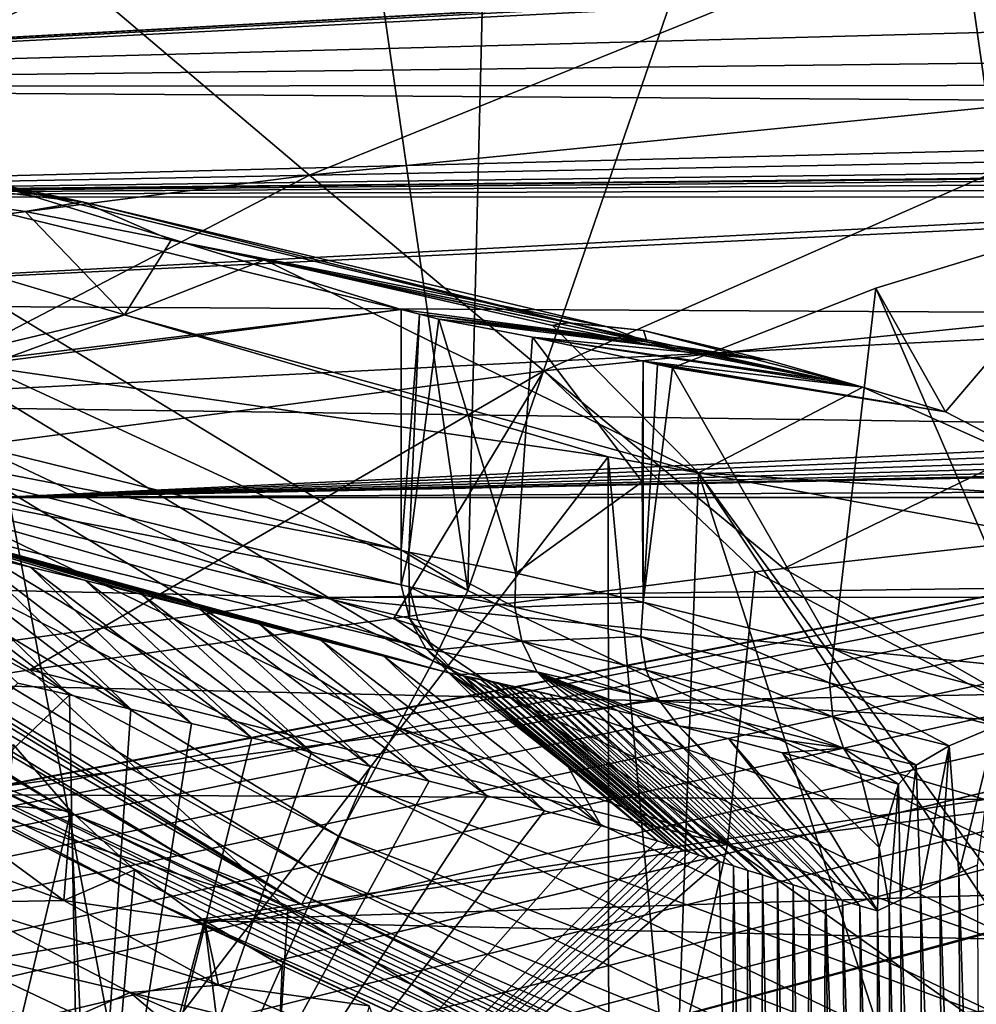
# Model space of a CAD drawing. Header units: metres. Extents: x -150 to 310, y -128 to 84.
# Tile 354 of 465: x 240.38 to 242.81, y 29.6 to 32.1. Entities that reach past the tile are written whole.
import ezdxf

# ---------------------------------------------------------------- set-up
doc = ezdxf.new("R2010")
doc.units = ezdxf.units.M
doc.layers.add('solid_26009703_SW0001_01', color=7, linetype='CONTINUOUS')

msp = doc.modelspace()

# ---------------------------------------------------------------- linework, layer by layer
at = {"layer": 'solid_26009703_SW0001_01'}
for points in [[(240.001968, 31.571615, 20), (240.083435, 36.894657, 20), (240.78212, 35.738667, 20)], [(240.001968, 31.571615, 20), (240.78212, 35.738667, 20), (241.51738, 30.650194, 20)], [(241.51738, 30.650194, 20), (240.78212, 35.738667, 20), (241.617172, 34.672512, 20)], [(241.51738, 30.650194, 20), (241.617172, 34.672512, 20), (242.573547, 33.716602, 20)], [(241.51738, 30.650194, 20), (242.573547, 33.716602, 20), (243.116791, 29.884842, 20)], [(243.116791, 29.884842, 20), (242.573547, 33.716602, 20), (243.636841, 32.883347, 20)], [(254.673965, 32.835247, 147.104614), (237.06929, 32.044266, 150.450684), (236.921906, 32.122765, 150.118607)], [(254.673965, 32.835247, 147.104614), (237.15062, 31.960829, 150.80365), (237.06929, 32.044266, 150.450684)], [(254.673965, 32.835247, 147.104614), (237.163925, 31.876671, 151.159668), (237.15062, 31.960829, 150.80365)], [(254.673965, 32.835247, 147.104614), (254.318222, 32.81311, 147.198242), (237.163925, 31.876671, 151.159668)], [(254.318222, 32.81311, 147.198242), (253.984848, 32.776051, 147.355011), (237.163925, 31.876671, 151.159668)], [(253.984848, 32.776051, 147.355011), (253.688766, 32.725872, 147.567291), (237.163925, 31.876671, 151.159668)], [(253.688766, 32.725872, 147.567291), (237.474548, 29.604979, 160.769592), (237.163925, 31.876671, 151.159668)], [(253.688766, 32.725872, 147.567291), (237.760406, 29.658487, 160.543243), (237.474548, 29.604979, 160.769592)], [(253.688766, 32.725872, 147.567291), (238.083694, 29.699093, 160.37146), (237.760406, 29.658487, 160.543243)], [(253.688766, 32.725872, 147.567291), (238.436401, 29.725458, 160.259933), (238.083694, 29.699093, 160.37146)], [(253.688766, 32.725872, 147.567291), (238.801697, 29.736322, 160.213974), (238.436401, 29.725458, 160.259933)], [(253.688766, 32.725872, 147.567291), (239.169678, 29.731684, 160.233597), (238.801697, 29.736322, 160.213974)], [(253.688766, 32.725872, 147.567291), (239.529251, 29.711382, 160.319473), (239.169678, 29.731684, 160.233597)], [(253.688766, 32.725872, 147.567291), (239.864227, 29.676458, 160.467209), (239.529251, 29.711382, 160.319473)], [(253.688766, 32.725872, 147.567291), (240.166763, 29.627934, 160.672501), (239.864227, 29.676458, 160.467209)], [(253.688766, 32.725872, 147.567291), (240.425842, 29.567167, 160.92955), (240.166763, 29.627934, 160.672501)], [(253.688766, 32.725872, 147.567291), (253.436691, 32.663933, 147.8293), (240.425842, 29.567167, 160.92955)], [(238.176498, 31.897564, 238.094955), (240.536621, 32.193451, 237.547653), (239.974106, 32.680721, 236.208389)], [(253.436691, 32.663933, 147.8293), (240.630096, 29.497282, 161.225189), (240.425842, 29.567167, 160.92955)], [(253.436691, 32.663933, 147.8293), (240.777496, 29.418783, 161.557251), (240.630096, 29.497282, 161.225189)], [(253.436691, 32.663933, 147.8293), (240.858826, 29.335346, 161.910217), (240.777496, 29.418783, 161.557251)], [(253.436691, 32.663933, 147.8293), (240.872131, 29.251188, 162.266235), (240.858826, 29.335346, 161.910217)], [(253.436691, 32.663933, 147.8293), (253.23819, 32.592106, 148.133163), (240.872131, 29.251188, 162.266235)], [(236.491516, 32.621136, 121.817169), (237.731339, 31.926632, 119.154434), (263.508392, 32.621086, 121.816956)], [(245.377609, 32.015484, 119.473335), (263.508392, 32.621086, 121.816956), (237.731339, 31.926632, 119.154434)], [(253.23819, 32.592106, 148.133163), (240.943726, 26.914448, 172.151337), (240.872131, 29.251188, 162.266235)], [(253.23819, 32.592106, 148.133163), (241.182755, 26.979494, 171.876175), (240.943726, 26.914448, 172.151337)], [(253.23819, 32.592106, 148.133163), (241.468613, 27.033003, 171.649811), (241.182755, 26.979494, 171.876175)], [(253.23819, 32.592106, 148.133163), (241.791901, 27.07361, 171.478043), (241.468613, 27.033003, 171.649811)], [(253.23819, 32.592106, 148.133163), (242.144608, 27.099974, 171.366516), (241.791901, 27.07361, 171.478043)], [(253.23819, 32.592106, 148.133163), (242.509903, 27.110838, 171.320557), (242.144608, 27.099974, 171.366516)], [(253.23819, 32.592106, 148.133163), (242.877884, 27.106201, 171.340164), (242.509903, 27.110838, 171.320557)], [(240.536621, 32.193451, 237.547653), (241.116013, 31.701973, 238.87619), (242.900146, 32.423679, 237.122025)], [(241.116013, 31.701973, 238.87619), (243.334793, 31.923405, 238.463242), (242.900146, 32.423679, 237.122025)], [(238.176498, 31.897564, 238.094955), (238.900482, 31.417387, 239.407166), (240.536621, 32.193451, 237.547653)], [(238.900482, 31.417387, 239.407166), (241.116013, 31.701973, 238.87619), (240.536621, 32.193451, 237.547653)], [(246.063019, 31.930765, 119.169151), (245.377609, 32.015484, 119.473335), (237.731339, 31.926632, 119.154434)], [(246.782578, 31.86573, 118.939026), (246.063019, 31.930765, 119.169151), (237.731339, 31.926632, 119.154434)], [(240.54129, 31.634693, 128.278015), (238.761551, 31.943159, 132.60965), (238.954544, 31.885324, 132.685349)], [(240.54129, 31.634693, 128.278015), (240.289993, 31.687008, 128.18103), (238.761551, 31.943159, 132.60965)], [(246.782578, 31.86573, 118.939026), (237.731339, 31.926632, 119.154434), (238.272675, 31.647459, 118.186852)], [(241.116013, 31.701973, 238.87619), (241.710159, 31.206024, 240.193741), (243.334793, 31.923405, 238.463242)], [(241.710159, 31.206024, 240.193741), (243.780502, 31.417494, 239.79747), (243.334793, 31.923405, 238.463242)], [(240.54129, 31.634693, 128.278015), (238.954544, 31.885324, 132.685349), (239.135223, 31.799753, 132.757187)], [(247.5, 31.824177, 118.79348), (246.782578, 31.86573, 118.939026), (238.272675, 31.647459, 118.186852)], [(247.5, 31.767073, 118.595306), (247.5, 31.824177, 118.79348), (238.272675, 31.647459, 118.186852)], [(240.647049, 31.347826, 130.610199), (240.396164, 31.609983, 129.402191), (239.135223, 31.799753, 132.757187)], [(240.54129, 31.634693, 128.278015), (239.135223, 31.799753, 132.757187), (240.396164, 31.609983, 129.402191)], [(240.145981, 31.228277, 133.467987), (240.647049, 31.347826, 130.610199), (239.135223, 31.799753, 132.757187)], [(244.350006, 31.709408, 118.397293), (247.5, 31.767073, 118.595306), (238.272675, 31.647459, 118.186852)], [(239.719971, 31.757826, 128.236191), (241.348679, 31.362104, 123.884842), (239.688065, 31.159863, 128.15184)], [(240.289993, 31.687008, 128.18103), (241.348679, 31.362104, 123.884842), (239.719971, 31.757826, 128.236191)], [(244.272659, 31.706562, 118.387558), (244.350006, 31.709408, 118.397293), (238.272675, 31.647459, 118.186852)], [(244.200851, 31.698244, 118.3592), (244.272659, 31.706562, 118.387558), (238.272675, 31.647459, 118.186852)], [(244.139435, 31.68511, 118.314468), (244.200851, 31.698244, 118.3592), (238.272675, 31.647459, 118.186852)], [(244.090225, 31.667137, 118.253441), (244.139435, 31.68511, 118.314468), (238.272675, 31.647459, 118.186852)], [(238.900482, 31.417387, 239.407166), (239.642883, 30.934242, 240.703278), (241.116013, 31.701973, 238.87619)], [(239.642883, 30.934242, 240.703278), (241.710159, 31.206024, 240.193741), (241.116013, 31.701973, 238.87619)], [(240.289993, 31.687008, 128.18103), (241.971283, 31.280201, 123.820915), (241.348679, 31.362104, 123.884842)], [(240.54129, 31.634693, 128.278015), (241.971283, 31.280201, 123.820915), (240.289993, 31.687008, 128.18103)], [(244.060226, 31.646605, 118.183983), (244.090225, 31.667137, 118.253441), (238.272675, 31.647459, 118.186852)], [(244.060226, 31.646605, 118.183983), (238.272675, 31.647459, 118.186852), (238.891769, 31.377327, 117.29525)], [(244.050003, 31.624529, 118.10955), (244.060226, 31.646605, 118.183983), (238.891769, 31.377327, 117.29525)], [(240.54129, 31.634693, 128.278015), (240.396164, 31.609983, 129.402191), (240.765472, 31.537214, 128.405151)], [(240.54129, 31.634693, 128.278015), (241.867859, 31.318455, 124.676781), (241.971283, 31.280201, 123.820915)], [(240.54129, 31.634693, 128.278015), (240.765472, 31.537214, 128.405151), (241.867859, 31.318455, 124.676781)], [(244.050003, 31.348009, 117.20089), (244.050003, 31.624529, 118.10955), (238.891769, 31.377327, 117.29525)], [(240.647049, 31.347826, 130.610199), (240.765472, 31.537214, 128.405151), (240.396164, 31.609983, 129.402191)], [(242.550735, 31.415819, 121.615318), (243.150711, 31.599306, 120.959908), (243.007584, 30.355762, 120.765175)], [(242.727066, 31.102152, 122.735725), (243.150711, 31.599306, 120.959908), (242.550735, 31.415819, 121.615318)], [(243.156662, 30.880463, 123.527596), (243.150711, 31.599306, 120.959908), (242.727066, 31.102152, 122.735725)], [(240.001968, 31.571615, 20), (241.51738, 30.650194, 20), (239.903168, 31.397366, 20.022348)], [(240.647049, 31.347826, 130.610199), (241.002487, 31.487234, 127.762856), (240.765472, 31.537214, 128.405151)], [(240.765472, 31.537214, 128.405151), (241.773651, 31.327644, 125.47332), (241.867859, 31.318455, 124.676781)], [(241.750656, 31.325045, 125.62252), (241.773651, 31.327644, 125.47332), (240.765472, 31.537214, 128.405151)], [(241.750656, 31.325045, 125.62252), (240.765472, 31.537214, 128.405151), (241.002487, 31.487234, 127.762856)], [(242.101669, 30.947922, 128.255478), (241.002487, 31.487234, 127.762856), (240.647049, 31.347826, 130.610199)], [(241.750656, 31.325045, 125.62252), (241.002487, 31.487234, 127.762856), (241.732208, 31.321623, 125.772835)], [(242.101669, 30.947922, 128.255478), (241.732208, 31.321623, 125.772835), (241.002487, 31.487234, 127.762856)], [(241.710159, 31.206024, 240.193741), (242.317688, 30.705441, 241.499878), (243.780502, 31.417494, 239.79747)], [(242.03598, 31.213549, 122.337822), (242.550735, 31.415819, 121.615318), (242.444427, 30.502327, 121.504654)], [(242.727066, 31.102152, 122.735725), (242.550735, 31.415819, 121.615318), (242.03598, 31.213549, 122.337822)], [(242.317688, 30.705441, 241.499878), (243.281967, 30.813267, 241.297729), (243.780502, 31.417494, 239.79747)], [(242.550735, 31.415819, 121.615318), (243.007584, 30.355762, 120.765175), (242.444427, 30.502327, 121.504654)], [(239.903168, 31.397366, 20.022348), (241.429764, 30.470938, 20.02235), (239.79631, 31.239531, 20.088848)], [(241.51738, 30.650194, 20), (241.429764, 30.470938, 20.02235), (239.903168, 31.397366, 20.022348)], [(244.050003, 31.348009, 117.20089), (238.891769, 31.377327, 117.29525), (239.578781, 31.121489, 116.486504)], [(239.688065, 31.159863, 128.15184), (241.348679, 31.362104, 123.884842), (239.725342, 31.151707, 128.052521)], [(239.725342, 31.151707, 128.052521), (241.348679, 31.362104, 123.884842), (241.348679, 30.752394, 123.714142)], [(241.348679, 30.752394, 123.714142), (241.348679, 31.362104, 123.884842), (241.395126, 31.349632, 123.751152)], [(241.971283, 31.280201, 123.820915), (241.395126, 31.349632, 123.751152), (241.348679, 31.362104, 123.884842)], [(244.050003, 31.059605, 116.295654), (244.050003, 31.348009, 117.20089), (239.578781, 31.121489, 116.486504)], [(240.290604, 31.217634, 133.04631), (240.647049, 31.347826, 130.610199), (240.145981, 31.228277, 133.467987)], [(240.290604, 31.217634, 133.04631), (241.872742, 30.98838, 128.862823), (240.647049, 31.347826, 130.610199)], [(241.872742, 30.98838, 128.862823), (242.101669, 30.947922, 128.255478), (240.647049, 31.347826, 130.610199)], [(241.368103, 30.74703, 123.657425), (241.348679, 30.752394, 123.714142), (241.395126, 31.349632, 123.751152)], [(241.395126, 31.349632, 123.751152), (241.443558, 31.336943, 123.618225), (241.368103, 30.74703, 123.657425)], [(241.443558, 31.336943, 123.618225), (241.63916, 30.693741, 122.968346), (241.368103, 30.74703, 123.657425)], [(241.707474, 31.308571, 123.719658), (241.443558, 31.336943, 123.618225), (241.395126, 31.349632, 123.751152)], [(241.707474, 31.308571, 123.719658), (241.395126, 31.349632, 123.751152), (241.971283, 31.280201, 123.820915)], [(241.443558, 31.336943, 123.618225), (241.681503, 31.291784, 123.043182), (241.63916, 30.693741, 122.968346)], [(242.274872, 31.234251, 123.688919), (241.681503, 31.291784, 123.043182), (241.443558, 31.336943, 123.618225)], [(242.274872, 31.234251, 123.688919), (241.443558, 31.336943, 123.618225), (241.707474, 31.308571, 123.719658)], [(241.707474, 31.308571, 123.719658), (241.971283, 31.280201, 123.820915), (242.274872, 31.234251, 123.688919)], [(241.750656, 31.325045, 125.62252), (241.732208, 31.321623, 125.772835), (242.518036, 31.164854, 123.140533)], [(242.101669, 30.947922, 128.255478), (242.518036, 31.164854, 123.140533), (241.732208, 31.321623, 125.772835)], [(241.750656, 31.325045, 125.62252), (242.518036, 31.164854, 123.140533), (241.773651, 31.327644, 125.47332)], [(241.773651, 31.327644, 125.47332), (242.518036, 31.164854, 123.140533), (241.962463, 31.308722, 124.605721)], [(241.867859, 31.318455, 124.676781), (241.773651, 31.327644, 125.47332), (241.962463, 31.308722, 124.605721)], [(241.971283, 31.280201, 123.820915), (241.867859, 31.318455, 124.676781), (241.962463, 31.308722, 124.605721)], [(241.962463, 31.308722, 124.605721), (242.518036, 31.164854, 123.140533), (242.274872, 31.234251, 123.688919)], [(241.971283, 31.280201, 123.820915), (241.962463, 31.308722, 124.605721), (242.274872, 31.234251, 123.688919)], [(241.681503, 31.291784, 123.043182), (241.959183, 30.924767, 122.392952), (241.63916, 30.693741, 122.968346)], [(241.681503, 31.291784, 123.043182), (241.961136, 31.230722, 122.475075), (241.959183, 30.924767, 122.392952)], [(242.518036, 31.164854, 123.140533), (241.961136, 31.230722, 122.475075), (241.681503, 31.291784, 123.043182)], [(242.482101, 31.175423, 123.215607), (242.518036, 31.164854, 123.140533), (241.681503, 31.291784, 123.043182)], [(242.274872, 31.234251, 123.688919), (242.482101, 31.175423, 123.215607), (241.681503, 31.291784, 123.043182)], [(238.502258, 31.274769, 76.240768), (238.837814, 31.12546, 57.782566), (240.519012, 30.082777, 57.781013)], [(240.23143, 30.193186, 76.236794), (238.502258, 31.274769, 76.240768), (240.519012, 30.082777, 57.781013)], [(239.79631, 31.239531, 20.088848), (241.339081, 30.303293, 20.088852), (239.70047, 31.09794, 20.196157)], [(241.429764, 30.470938, 20.02235), (241.339081, 30.303293, 20.088852), (239.79631, 31.239531, 20.088848)], [(241.959183, 30.924767, 122.392952), (241.961136, 31.230722, 122.475075), (241.961136, 30.620642, 122.304276)], [(241.961136, 31.230722, 122.475075), (241.99823, 31.222246, 122.406326), (241.961136, 30.620642, 122.304276)], [(242.727066, 31.102152, 122.735725), (241.99823, 31.222246, 122.406326), (241.961136, 31.230722, 122.475075)], [(242.518036, 31.164854, 123.140533), (242.727066, 31.102152, 122.735725), (241.961136, 31.230722, 122.475075)], [(242.274872, 31.234251, 123.688919), (242.518036, 31.164854, 123.140533), (242.482101, 31.175423, 123.215607)], [(239.642883, 30.934242, 240.703278), (240.407257, 30.448851, 241.981125), (241.710159, 31.206024, 240.193741)], [(240.639938, 29.379168, 131.622086), (241.872742, 30.98838, 128.862823), (240.290604, 31.217634, 133.04631)], [(240.639938, 29.379168, 131.622086), (240.290604, 31.217634, 133.04631), (240.290604, 29.422499, 132.543747)], [(240.407257, 30.448851, 241.981125), (241.329788, 30.579899, 241.735321), (241.710159, 31.206024, 240.193741)], [(241.329788, 30.579899, 241.735321), (242.245255, 30.696754, 241.516174), (241.710159, 31.206024, 240.193741)], [(242.245255, 30.696754, 241.516174), (242.317688, 30.705441, 241.499878), (241.710159, 31.206024, 240.193741)], [(241.99823, 31.222246, 122.406326), (242.03598, 31.213549, 122.337822), (241.961136, 30.620642, 122.304276)], [(242.03598, 31.213549, 122.337822), (242.444427, 30.502327, 121.504654), (241.961136, 30.620642, 122.304276)], [(242.727066, 31.102152, 122.735725), (242.03598, 31.213549, 122.337822), (241.99823, 31.222246, 122.406326)], [(243.156662, 30.880463, 123.527596), (242.518036, 31.164854, 123.140533), (242.101669, 30.947922, 128.255478)], [(243.156662, 30.880463, 123.527596), (242.727066, 31.102152, 122.735725), (242.518036, 31.164854, 123.140533)], [(239.725983, 31.064173, 128.05748), (239.725342, 31.151707, 128.052521), (241.348679, 30.752394, 123.714142)], [(238.837814, 31.12546, 57.782566), (239.174927, 30.970037, 39.328297), (240.80838, 29.967482, 39.326481)], [(240.519012, 30.082777, 57.781013), (238.837814, 31.12546, 57.782566), (240.80838, 29.967482, 39.326481)], [(244.050003, 31.059605, 116.295654), (239.578781, 31.121489, 116.486504), (240.323822, 30.885269, 115.76738)], [(239.70047, 31.09794, 20.196157), (241.257721, 30.152905, 20.196163), (239.620422, 30.979719, 20.338877)], [(241.339081, 30.303293, 20.088852), (241.257721, 30.152905, 20.196163), (239.70047, 31.09794, 20.196157)], [(239.725983, 31.064173, 128.05748), (241.348679, 30.752394, 123.714142), (241.348801, 30.664164, 123.721916)], [(239.747406, 30.977051, 128.072647), (239.725983, 31.064173, 128.05748), (241.348801, 30.664164, 123.721916)], [(244.060226, 31.035509, 116.221848), (244.050003, 31.059605, 116.295654), (240.323822, 30.885269, 115.76738)], [(244.090225, 31.012976, 116.153023), (244.060226, 31.035509, 116.221848), (240.323822, 30.885269, 115.76738)], [(244.138, 30.993557, 116.093925), (244.090225, 31.012976, 116.153023), (240.323822, 30.885269, 115.76738)], [(244.200211, 30.978649, 116.048653), (244.138, 30.993557, 116.093925), (240.323822, 30.885269, 115.76738)], [(240.639938, 29.379168, 131.622086), (241.874374, 29.197411, 128.357193), (241.872742, 30.98838, 128.862823)], [(242.039108, 29.170137, 127.920639), (242.101669, 30.947922, 128.255478), (241.872742, 30.98838, 128.862823)], [(241.874374, 29.197411, 128.357193), (242.039108, 29.170137, 127.920639), (241.872742, 30.98838, 128.862823)], [(239.174927, 30.970037, 39.328297), (239.510178, 30.817268, 20.896542), (241.096222, 29.854738, 20.897976)], [(240.80838, 29.967482, 39.326481), (239.174927, 30.970037, 39.328297), (241.096222, 29.854738, 20.897976)], [(239.620422, 30.979719, 20.338877), (241.189789, 30.027336, 20.338882), (239.560242, 30.890812, 20.509825)], [(241.257721, 30.152905, 20.196163), (241.189789, 30.027336, 20.338882), (239.620422, 30.979719, 20.338877)], [(239.747406, 30.977051, 128.072647), (241.348801, 30.664164, 123.721916), (241.369888, 30.578871, 123.737534)], [(239.747406, 30.977051, 128.072647), (241.369888, 30.578871, 123.737534), (241.411011, 30.502689, 123.758904)], [(239.789337, 30.899418, 128.094727), (239.747406, 30.977051, 128.072647), (241.411011, 30.502689, 123.758904)], [(244.272659, 30.969273, 116.020233), (244.200211, 30.978649, 116.048653), (240.323822, 30.885269, 115.76738)], [(244.350006, 30.966089, 116.010605), (244.272659, 30.969273, 116.020233), (240.323822, 30.885269, 115.76738)], [(255.649994, 30.966089, 116.010605), (240.323822, 30.885269, 115.76738), (259.676178, 30.885269, 115.76738)], [(255.649994, 30.966089, 116.010605), (244.350006, 30.966089, 116.010605), (240.323822, 30.885269, 115.76738)], [(239.576157, 30.319336, 242.224136), (240.407257, 30.448851, 241.981125), (239.642883, 30.934242, 240.703278)], [(242.039108, 29.170137, 127.920639), (242.713257, 29.058178, 126.134071), (242.101669, 30.947922, 128.255478)], [(243.584045, 30.675394, 124.319626), (243.156662, 30.880463, 123.527596), (242.101669, 30.947922, 128.255478)], [(243.584045, 28.911339, 123.825768), (243.584045, 30.675394, 124.319626), (242.101669, 30.947922, 128.255478)], [(243.447174, 28.934656, 124.188652), (243.584045, 28.911339, 123.825768), (242.101669, 30.947922, 128.255478)], [(242.713257, 29.058178, 126.134071), (243.447174, 28.934656, 124.188652), (242.101669, 30.947922, 128.255478)], [(241.63916, 30.693741, 122.968346), (241.959183, 30.924767, 122.392952), (241.961136, 30.620642, 122.304276)], [(241.15773, 30.631981, 115.105293), (240.323822, 30.885269, 115.76738), (239.189651, 30.674784, 115.206085)], [(239.560242, 30.890812, 20.509825), (241.138702, 29.932905, 20.509834), (239.522934, 30.835691, 20.700401)], [(241.189789, 30.027336, 20.338882), (241.138702, 29.932905, 20.509834), (239.560242, 30.890812, 20.509825)], [(239.789337, 30.899418, 128.094727), (241.469238, 30.440889, 123.783401), (241.304886, 30.483273, 124.223663)], [(239.789337, 30.899418, 128.094727), (241.411011, 30.502689, 123.758904), (241.469238, 30.440889, 123.783401)], [(239.789337, 30.899418, 128.094727), (241.304886, 30.483273, 124.223663), (241.145004, 30.524397, 124.651901)], [(239.789337, 30.899418, 128.094727), (241.145004, 30.524397, 124.651901), (240.989487, 30.564177, 125.06826)], [(239.789337, 30.899418, 128.094727), (240.989487, 30.564177, 125.06826), (240.838348, 30.602526, 125.472694)], [(239.789337, 30.899418, 128.094727), (240.838348, 30.602526, 125.472694), (240.691391, 30.639404, 125.865746)], [(239.789337, 30.899418, 128.094727), (240.691391, 30.639404, 125.865746), (240.548401, 30.674795, 126.2481)], [(239.789337, 30.899418, 128.094727), (240.548401, 30.674795, 126.2481), (240.409378, 30.708635, 126.619659)], [(239.789337, 30.899418, 128.094727), (240.409378, 30.708635, 126.619659), (240.251953, 30.74618, 127.040192)], [(241.15773, 30.631981, 115.105293), (259.676178, 30.885269, 115.76738), (240.323822, 30.885269, 115.76738)], [(241.15773, 30.631981, 115.105293), (258.846863, 30.63328, 115.108299), (259.676178, 30.885269, 115.76738)], [(239.522934, 30.835691, 20.700401), (241.096222, 29.854738, 20.897976), (239.510178, 30.817268, 20.896542)], [(239.522934, 30.835691, 20.700401), (241.107025, 29.874363, 20.700413), (241.096222, 29.854738, 20.897976)], [(241.138702, 29.932905, 20.509834), (241.107025, 29.874363, 20.700413), (239.522934, 30.835691, 20.700401)], [(239.951752, 30.815096, 127.841301), (240.508102, 30.385332, 127.931618), (240.377502, 30.414888, 128.279739)], [(239.951752, 30.815096, 127.841301), (240.099426, 30.781664, 127.447365), (240.508102, 30.385332, 127.931618)], [(243.290726, 30.148323, 242.946594), (243.281967, 30.813267, 241.297729), (242.317688, 30.705441, 241.499878)], [(240.099426, 30.781664, 127.447365), (240.663376, 30.349154, 127.517479), (240.508102, 30.385332, 127.931618)], [(240.099426, 30.781664, 127.447365), (240.251953, 30.74618, 127.040192), (240.663376, 30.349154, 127.517479)], [(240.251953, 30.74618, 127.040192), (240.817215, 30.312622, 127.106972), (240.663376, 30.349154, 127.517479)], [(240.251953, 30.74618, 127.040192), (240.409378, 30.708635, 126.619659), (240.817215, 30.312622, 127.106972)], [(241.348801, 30.664164, 123.721916), (241.348679, 30.752394, 123.714142), (241.368103, 30.74703, 123.657425)], [(241.348801, 30.664164, 123.721916), (241.368103, 30.74703, 123.657425), (241.368805, 30.659174, 123.664108)], [(241.368103, 30.74703, 123.657425), (241.63916, 30.693741, 122.968346), (241.636475, 30.607382, 122.976517)], [(241.368805, 30.659174, 123.664108), (241.368103, 30.74703, 123.657425), (241.636475, 30.607382, 122.976517)], [(240.409378, 30.708635, 126.619659), (240.969772, 30.27618, 126.699776), (240.817215, 30.312622, 127.106972)], [(240.409378, 30.708635, 126.619659), (240.548401, 30.674795, 126.2481), (240.969772, 30.27618, 126.699776)], [(242.175186, 30.005995, 243.212662), (242.245255, 30.696754, 241.516174), (241.329788, 30.579899, 241.735321)], [(241.636475, 30.607382, 122.976517), (241.63916, 30.693741, 122.968346), (241.961136, 30.620642, 122.304276)], [(242.175186, 30.005995, 243.212662), (243.290726, 30.148323, 242.946594), (242.245255, 30.696754, 241.516174)], [(243.290726, 30.148323, 242.946594), (242.317688, 30.705441, 241.499878), (242.245255, 30.696754, 241.516174)], [(241.15773, 30.631981, 115.105293), (239.189651, 30.674784, 115.206085), (239.640289, 30.423767, 114.660568)], [(240.548401, 30.674795, 126.2481), (241.12114, 30.240026, 126.295769), (240.969772, 30.27618, 126.699776)], [(240.548401, 30.674795, 126.2481), (240.691391, 30.639404, 125.865746), (241.12114, 30.240026, 126.295769)], [(241.369888, 30.578871, 123.737534), (241.348801, 30.664164, 123.721916), (241.368805, 30.659174, 123.664108)], [(241.368805, 30.659174, 123.664108), (241.636475, 30.607382, 122.976517), (241.654312, 30.521223, 122.993698)], [(241.390457, 30.57436, 123.677872), (241.368805, 30.659174, 123.664108), (241.654312, 30.521223, 122.993698)], [(241.369888, 30.578871, 123.737534), (241.368805, 30.659174, 123.664108), (241.390457, 30.57436, 123.677872)], [(241.991776, 30.370008, 114.555939), (241.15773, 30.631981, 115.105293), (239.640289, 30.423767, 114.660568)], [(240.691391, 30.639404, 125.865746), (241.271057, 30.203573, 125.895493), (241.12114, 30.240026, 126.295769)], [(240.691391, 30.639404, 125.865746), (240.838348, 30.602526, 125.472694), (241.271057, 30.203573, 125.895493)], [(243.48671, 30.39809, 114.610138), (258.846863, 30.63328, 115.108299), (241.15773, 30.631981, 115.105293)], [(243.48671, 30.39809, 114.610138), (241.15773, 30.631981, 115.105293), (241.991776, 30.370008, 114.555939)], [(241.51738, 30.650194, 20), (243.116791, 29.884842, 20), (241.429764, 30.470938, 20.02235)], [(241.636475, 30.607382, 122.976517), (241.961136, 30.620642, 122.304276), (241.955276, 30.533344, 122.313515)], [(241.654312, 30.521223, 122.993698), (241.636475, 30.607382, 122.976517), (241.955276, 30.533344, 122.313515)], [(241.955276, 30.533344, 122.313515), (241.961136, 30.620642, 122.304276), (242.43399, 30.416275, 121.514076)], [(242.444427, 30.502327, 121.504654), (242.43399, 30.416275, 121.514076), (241.961136, 30.620642, 122.304276)], [(240.838348, 30.602526, 125.472694), (241.419464, 30.166752, 125.499039), (241.271057, 30.203573, 125.895493)], [(240.838348, 30.602526, 125.472694), (240.989487, 30.564177, 125.06826), (241.419464, 30.166752, 125.499039)], [(242.175186, 30.005995, 243.212662), (241.329788, 30.579899, 241.735321), (240.407257, 30.448851, 241.981125)], [(240.989487, 30.564177, 125.06826), (241.56636, 30.129543, 125.106483), (241.419464, 30.166752, 125.499039)], [(240.989487, 30.564177, 125.06826), (241.145004, 30.524397, 124.651901), (241.56636, 30.129543, 125.106483)], [(241.369888, 30.578871, 123.737534), (241.390457, 30.57436, 123.677872), (241.431717, 30.498508, 123.697807)], [(241.411011, 30.502689, 123.758904), (241.369888, 30.578871, 123.737534), (241.431717, 30.498508, 123.697807)], [(241.431717, 30.498508, 123.697807), (241.390457, 30.57436, 123.677872), (241.654312, 30.521223, 122.993698)], [(241.654312, 30.521223, 122.993698), (241.955276, 30.533344, 122.313515), (241.969101, 30.448137, 122.332901)], [(241.955276, 30.533344, 122.313515), (242.43399, 30.416275, 121.514076), (242.442184, 30.329393, 121.536316)], [(241.969101, 30.448137, 122.332901), (241.955276, 30.533344, 122.313515), (242.442184, 30.329393, 121.536316)], [(241.145004, 30.524397, 124.651901), (241.7117, 30.09193, 124.71788), (241.56636, 30.129543, 125.106483)], [(241.145004, 30.524397, 124.651901), (241.304886, 30.483273, 124.223663), (241.7117, 30.09193, 124.71788)], [(241.431717, 30.498508, 123.697807), (241.654312, 30.521223, 122.993698), (241.691956, 30.443764, 123.018585)], [(241.654312, 30.521223, 122.993698), (241.969101, 30.448137, 122.332901), (242.001816, 30.370949, 122.361176)], [(241.691956, 30.443764, 123.018585), (241.654312, 30.521223, 122.993698), (242.001816, 30.370949, 122.361176)], [(241.304886, 30.483273, 124.223663), (241.855453, 30.053898, 124.33329), (241.7117, 30.09193, 124.71788)], [(241.304886, 30.483273, 124.223663), (241.469238, 30.440889, 123.783401), (241.855453, 30.053898, 124.33329)], [(241.411011, 30.502689, 123.758904), (241.431717, 30.498508, 123.697807), (241.489273, 30.437065, 123.722321)], [(241.411011, 30.502689, 123.758904), (241.489273, 30.437065, 123.722321), (241.469238, 30.440889, 123.783401)], [(241.431717, 30.498508, 123.697807), (241.691956, 30.443764, 123.018585), (241.489273, 30.437065, 123.722321)], [(242.43399, 30.416275, 121.514076), (242.444427, 30.502327, 121.504654), (242.854782, 30.30624, 120.942062)], [(242.444427, 30.502327, 121.504654), (243.007584, 30.355762, 120.765175), (242.854782, 30.30624, 120.942062)], [(241.429764, 30.470938, 20.02235), (243.040573, 29.700165, 20.02235), (241.339081, 30.303293, 20.088852)], [(243.116791, 29.884842, 20), (243.040573, 29.700165, 20.02235), (241.429764, 30.470938, 20.02235)], [(241.060867, 29.84182, 243.519669), (240.407257, 30.448851, 241.981125), (239.576157, 30.319336, 242.224136)], [(241.060867, 29.84182, 243.519669), (242.175186, 30.005995, 243.212662), (240.407257, 30.448851, 241.981125)], [(241.469238, 30.440889, 123.783401), (241.771118, 30.203266, 123.850266), (241.855453, 30.053898, 124.33329)], [(241.544571, 30.391195, 123.747406), (241.771118, 30.203266, 123.850266), (241.469238, 30.440889, 123.783401)], [(241.469238, 30.440889, 123.783401), (241.489273, 30.437065, 123.722321), (241.544571, 30.391195, 123.747406)], [(241.691956, 30.443764, 123.018585), (241.752197, 30.380165, 123.03138), (241.489273, 30.437065, 123.722321)], [(241.489273, 30.437065, 123.722321), (241.752197, 30.380165, 123.03138), (241.506348, 30.43359, 123.672119)], [(241.544571, 30.391195, 123.747406), (241.489273, 30.437065, 123.722321), (241.506348, 30.43359, 123.672119)], [(241.506348, 30.43359, 123.672119), (242.025375, 30.005655, 123.878075), (241.997635, 30.015427, 123.952774)], [(241.506348, 30.43359, 123.672119), (241.526688, 30.429657, 123.613884), (242.025375, 30.005655, 123.878075)], [(241.506348, 30.43359, 123.672119), (241.997635, 30.015427, 123.952774), (241.771118, 30.203266, 123.850266)], [(241.771118, 30.203266, 123.850266), (241.544571, 30.391195, 123.747406), (241.506348, 30.43359, 123.672119)], [(241.506348, 30.43359, 123.672119), (241.752197, 30.380165, 123.03138), (241.723297, 30.386879, 123.100006)], [(241.506348, 30.43359, 123.672119), (241.723297, 30.386879, 123.100006), (241.696869, 30.392939, 123.164131)], [(241.506348, 30.43359, 123.672119), (241.696869, 30.392939, 123.164131), (241.672653, 30.398415, 123.224045)], [(241.506348, 30.43359, 123.672119), (241.672653, 30.398415, 123.224045), (241.650467, 30.403366, 123.280029)], [(241.506348, 30.43359, 123.672119), (241.650467, 30.403366, 123.280029), (241.630096, 30.407848, 123.332329)], [(241.506348, 30.43359, 123.672119), (241.630096, 30.407848, 123.332329), (241.611404, 30.411915, 123.381203)], [(241.506348, 30.43359, 123.672119), (241.611404, 30.411915, 123.381203), (241.594208, 30.415611, 123.426857)], [(241.506348, 30.43359, 123.672119), (241.594208, 30.415611, 123.426857), (241.5784, 30.418961, 123.469521)], [(241.506348, 30.43359, 123.672119), (241.5784, 30.418961, 123.469521), (241.5504, 30.424778, 123.546585)], [(241.506348, 30.43359, 123.672119), (241.5504, 30.424778, 123.546585), (241.526688, 30.429657, 123.613884)], [(241.691956, 30.443764, 123.018585), (242.001816, 30.370949, 122.361176), (242.05101, 30.30703, 122.396324)], [(241.691956, 30.443764, 123.018585), (242.05101, 30.30703, 122.396324), (241.994965, 30.321198, 122.506241)], [(241.691956, 30.443764, 123.018585), (241.994965, 30.321198, 122.506241), (241.944305, 30.333797, 122.609131)], [(241.691956, 30.443764, 123.018585), (241.944305, 30.333797, 122.609131), (241.898331, 30.345116, 122.705345)], [(241.691956, 30.443764, 123.018585), (241.898331, 30.345116, 122.705345), (241.856552, 30.355297, 122.795288)], [(241.691956, 30.443764, 123.018585), (241.856552, 30.355297, 122.795288), (241.818512, 30.364464, 122.879364)], [(241.691956, 30.443764, 123.018585), (241.818512, 30.364464, 122.879364), (241.783844, 30.372721, 122.957947)], [(241.691956, 30.443764, 123.018585), (241.783844, 30.372721, 122.957947), (241.752197, 30.380165, 123.03138)], [(241.969101, 30.448137, 122.332901), (242.442184, 30.329393, 121.536316), (242.469116, 30.250259, 121.569748)], [(242.001816, 30.370949, 122.361176), (241.969101, 30.448137, 122.332901), (242.469116, 30.250259, 121.569748)], [(240.377502, 30.414888, 128.279739), (240.508102, 30.385332, 127.931618), (238.891373, 28.831425, 131.798859)], [(241.991776, 30.370008, 114.555939), (239.640289, 30.423767, 114.660568), (240.179291, 30.132996, 114.133209)], [(241.526688, 30.429657, 123.613884), (242.041656, 30.000051, 123.834106), (242.025375, 30.005655, 123.878075)], [(241.526688, 30.429657, 123.613884), (241.5504, 30.424778, 123.546585), (242.041656, 30.000051, 123.834106)], [(241.5504, 30.424778, 123.546585), (242.059799, 29.993849, 123.785248), (242.041656, 30.000051, 123.834106)], [(241.5504, 30.424778, 123.546585), (241.5784, 30.418961, 123.469521), (242.059799, 29.993849, 123.785248)], [(241.5784, 30.418961, 123.469521), (242.080017, 29.987068, 123.730888), (242.059799, 29.993849, 123.785248)], [(241.5784, 30.418961, 123.469521), (241.594208, 30.415611, 123.426857), (242.080017, 29.987068, 123.730888)], [(241.594208, 30.415611, 123.426857), (242.102478, 29.979681, 123.670471), (242.080017, 29.987068, 123.730888)], [(241.594208, 30.415611, 123.426857), (241.611404, 30.411915, 123.381203), (242.102478, 29.979681, 123.670471)], [(241.611404, 30.411915, 123.381203), (242.127457, 29.971649, 123.60331), (242.102478, 29.979681, 123.670471)], [(241.611404, 30.411915, 123.381203), (241.630096, 30.407848, 123.332329), (242.127457, 29.971649, 123.60331)], [(241.630096, 30.407848, 123.332329), (241.650467, 30.403366, 123.280029), (242.127457, 29.971649, 123.60331)], [(242.43399, 30.416275, 121.514076), (242.854782, 30.30624, 120.942062), (242.736801, 30.256468, 121.11985)], [(242.442184, 30.329393, 121.536316), (242.43399, 30.416275, 121.514076), (242.736801, 30.256468, 121.11985)], [(240.508102, 30.385332, 127.931618), (240.541702, 28.566254, 127.427086), (238.891373, 28.831425, 131.798859)], [(240.508102, 30.385332, 127.931618), (240.663376, 30.349154, 127.517479), (240.541702, 28.566254, 127.427086)], [(241.650467, 30.403366, 123.280029), (242.155273, 29.962948, 123.528595), (242.127457, 29.971649, 123.60331)], [(241.650467, 30.403366, 123.280029), (241.672653, 30.398415, 123.224045), (242.155273, 29.962948, 123.528595)], [(241.672653, 30.398415, 123.224045), (241.696869, 30.392939, 123.164131), (242.155273, 29.962948, 123.528595)], [(241.696869, 30.392939, 123.164131), (242.190292, 29.952124, 123.436165), (242.155273, 29.962948, 123.528595)], [(241.696869, 30.392939, 123.164131), (241.723297, 30.386879, 123.100006), (242.190292, 29.952124, 123.436165)], [(241.723297, 30.386879, 123.100006), (242.22641, 29.940868, 123.343903), (242.190292, 29.952124, 123.436165)], [(241.723297, 30.386879, 123.100006), (241.752197, 30.380165, 123.03138), (242.22641, 29.940868, 123.343903)], [(243.48671, 30.39809, 114.610138), (241.991776, 30.370008, 114.555939), (243.675064, 30.276749, 114.382607)], [(242.826828, 30.120697, 114.11277), (241.991776, 30.370008, 114.555939), (240.179291, 30.132996, 114.133209)], [(241.752197, 30.380165, 123.03138), (242.263641, 29.929182, 123.251808), (242.22641, 29.940868, 123.343903)], [(241.752197, 30.380165, 123.03138), (241.783844, 30.372721, 122.957947), (242.263641, 29.929182, 123.251808)], [(241.783844, 30.372721, 122.957947), (241.818512, 30.364464, 122.879364), (242.263641, 29.929182, 123.251808)], [(241.818512, 30.364464, 122.879364), (242.301987, 29.917048, 123.159889), (242.263641, 29.929182, 123.251808)], [(241.818512, 30.364464, 122.879364), (241.856552, 30.355297, 122.795288), (242.301987, 29.917048, 123.159889)], [(243.675064, 30.276749, 114.382607), (241.991776, 30.370008, 114.555939), (242.826828, 30.120697, 114.11277)], [(242.05101, 30.30703, 122.396324), (242.001816, 30.370949, 122.361176), (242.469116, 30.250259, 121.569748)], [(240.663376, 30.349154, 127.517479), (240.817215, 30.312622, 127.106972), (240.541702, 28.566254, 127.427086)], [(241.856552, 30.355297, 122.795288), (242.341461, 29.904449, 123.068161), (242.301987, 29.917048, 123.159889)], [(241.856552, 30.355297, 122.795288), (241.898331, 30.345116, 122.705345), (242.341461, 29.904449, 123.068161)], [(241.898331, 30.345116, 122.705345), (242.38205, 29.891502, 122.976685), (242.341461, 29.904449, 123.068161)], [(241.898331, 30.345116, 122.705345), (241.944305, 30.333797, 122.609131), (242.38205, 29.891502, 122.976685)], [(241.944305, 30.333797, 122.609131), (242.423737, 29.878323, 122.885536), (242.38205, 29.891502, 122.976685)], [(241.944305, 30.333797, 122.609131), (241.994965, 30.321198, 122.506241), (242.423737, 29.878323, 122.885536)], [(239.947998, 29.655817, 243.867615), (241.060867, 29.84182, 243.519669), (239.576157, 30.319336, 242.224136)], [(240.817215, 30.312622, 127.106972), (240.969772, 30.27618, 126.699776), (240.541702, 28.566254, 127.427086)], [(241.994965, 30.321198, 122.506241), (242.05101, 30.30703, 122.396324), (242.466537, 29.864899, 122.794716)], [(241.994965, 30.321198, 122.506241), (242.466537, 29.864899, 122.794716), (242.423737, 29.878323, 122.885536)], [(242.442184, 30.329393, 121.536316), (242.736801, 30.256468, 121.11985), (242.653152, 30.207281, 121.29554)], [(242.469116, 30.250259, 121.569748), (242.442184, 30.329393, 121.536316), (242.653152, 30.207281, 121.29554)], [(239.943085, 30.305176, 94.686333), (241.824921, 29.371775, 94.679604), (239.892303, 30.293953, 113.164719)], [(239.892303, 30.293953, 113.164719), (240.718933, 29.862543, 113.175362), (240.179291, 30.132996, 114.133209)], [(241.824921, 29.371775, 94.679604), (240.718933, 29.862543, 113.175362), (239.892303, 30.293953, 113.164719)], [(242.06102, 29.292627, 76.233185), (241.824921, 29.371775, 94.679604), (239.943085, 30.305176, 94.686333)], [(242.06102, 29.292627, 76.233185), (239.943085, 30.305176, 94.686333), (240.23143, 30.193186, 76.236794)], [(241.339081, 30.303293, 20.088852), (242.966934, 29.524361, 20.088854), (241.257721, 30.152905, 20.196163)], [(243.040573, 29.700165, 20.02235), (242.966934, 29.524361, 20.088854), (241.339081, 30.303293, 20.088852)], [(242.31485, 30.238668, 121.922852), (242.05101, 30.30703, 122.396324), (242.469116, 30.250259, 121.569748)], [(242.31485, 30.238668, 121.922852), (242.178955, 30.274298, 122.157883), (242.05101, 30.30703, 122.396324)], [(242.510452, 29.851208, 122.704231), (242.05101, 30.30703, 122.396324), (242.178955, 30.274298, 122.157883)], [(242.466537, 29.864899, 122.794716), (242.05101, 30.30703, 122.396324), (242.510452, 29.851208, 122.704231)], [(242.761215, 29.934254, 122.270782), (242.736801, 30.256468, 121.11985), (242.854782, 30.30624, 120.942062)], [(242.807678, 29.954435, 122.1987), (242.761215, 29.934254, 122.270782), (242.854782, 30.30624, 120.942062)], [(240.139633, 30.123755, 138.801346), (240.51152, 30.090919, 137.933182), (240.366394, 30.258629, 137.659775)], [(240.366394, 30.258629, 137.659775), (240.51152, 30.090919, 137.933182), (240.239044, 28.953272, 136.966919)], [(240.969772, 30.27618, 126.699776), (241.12114, 30.240026, 126.295769), (240.541702, 28.566254, 127.427086)], [(242.31485, 30.238668, 121.922852), (242.555237, 29.83811, 122.614212), (242.178955, 30.274298, 122.157883)], [(242.510452, 29.851208, 122.704231), (242.178955, 30.274298, 122.157883), (242.555237, 29.83811, 122.614212)], [(241.12114, 30.240026, 126.295769), (241.271057, 30.203573, 125.895493), (240.541702, 28.566254, 127.427086)], [(242.31485, 30.238668, 121.922852), (242.469116, 30.250259, 121.569748), (242.511368, 30.185976, 121.610611)], [(242.31485, 30.238668, 121.922852), (242.559479, 29.99877, 122.040337), (242.555237, 29.83811, 122.614212)], [(242.31485, 30.238668, 121.922852), (242.511368, 30.185976, 121.610611), (242.559479, 29.99877, 122.040337)], [(242.469116, 30.250259, 121.569748), (242.653152, 30.207281, 121.29554), (242.608765, 30.159479, 121.466293)], [(242.511368, 30.185976, 121.610611), (242.469116, 30.250259, 121.569748), (242.608765, 30.159479, 121.466293)], [(242.664169, 29.890381, 122.427498), (242.653152, 30.207281, 121.29554), (242.736801, 30.256468, 121.11985)], [(242.713364, 29.912945, 122.346901), (242.664169, 29.890381, 122.427498), (242.736801, 30.256468, 121.11985)], [(242.761215, 29.934254, 122.270782), (242.713364, 29.912945, 122.346901), (242.736801, 30.256468, 121.11985)], [(240.23143, 30.193186, 76.236794), (240.519012, 30.082777, 57.781013), (242.296356, 29.214607, 57.779915)], [(242.06102, 29.292627, 76.233185), (240.23143, 30.193186, 76.236794), (242.296356, 29.214607, 57.779915)], [(241.271057, 30.203573, 125.895493), (241.419464, 30.166752, 125.499039), (240.541702, 28.566254, 127.427086)], [(241.771118, 30.203266, 123.850266), (241.997635, 30.015427, 123.952774), (241.855453, 30.053898, 124.33329)], [(242.511368, 30.185976, 121.610611), (242.608765, 30.159479, 121.466293), (242.559479, 29.99877, 122.040337)], [(242.613617, 29.866568, 122.512558), (242.608765, 30.159479, 121.466293), (242.653152, 30.207281, 121.29554)], [(242.664169, 29.890381, 122.427498), (242.613617, 29.866568, 122.512558), (242.653152, 30.207281, 121.29554)], [(241.419464, 30.166752, 125.499039), (241.56636, 30.129543, 125.106483), (240.541702, 28.566254, 127.427086)], [(242.584366, 29.852337, 122.563393), (242.559479, 29.99877, 122.040337), (242.608765, 30.159479, 121.466293)], [(242.613617, 29.866568, 122.512558), (242.584366, 29.852337, 122.563393), (242.608765, 30.159479, 121.466293)], [(240.718933, 29.862543, 113.175362), (240.819473, 29.813761, 113.64135), (240.179291, 30.132996, 114.133209)], [(242.826828, 30.120697, 114.11277), (240.179291, 30.132996, 114.133209), (240.819473, 29.813761, 113.64135)], [(241.257721, 30.152905, 20.196163), (242.900864, 29.366653, 20.196167), (241.189789, 30.027336, 20.338882)], [(242.966934, 29.524361, 20.088854), (242.900864, 29.366653, 20.196167), (241.257721, 30.152905, 20.196163)], [(243.005264, 29.418772, 244.686539), (243.290726, 30.148323, 242.946594), (242.175186, 30.005995, 243.212662)], [(239.811707, 30.114172, 139.744064), (240.49411, 29.864305, 139.267899), (240.139633, 30.123755, 138.801346)], [(239.811707, 30.114172, 139.744064), (240.220917, 29.859346, 140.189896), (240.49411, 29.864305, 139.267899)], [(240.49411, 29.864305, 139.267899), (240.51152, 30.090919, 137.933182), (240.139633, 30.123755, 138.801346)], [(241.56636, 30.129543, 125.106483), (241.7117, 30.09193, 124.71788), (240.541702, 28.566254, 127.427086)], [(243.640121, 29.903051, 113.771423), (242.826828, 30.120697, 114.11277), (240.819473, 29.813761, 113.64135)], [(240.51152, 30.090919, 137.933182), (240.571518, 28.770132, 137.683594), (240.239044, 28.953272, 136.966919)], [(240.49411, 29.864305, 139.267899), (240.672943, 29.942408, 138.201782), (240.51152, 30.090919, 137.933182)], [(240.51152, 30.090919, 137.933182), (240.672943, 29.942408, 138.201782), (240.571518, 28.770132, 137.683594)], [(240.519012, 30.082777, 57.781013), (240.80838, 29.967482, 39.326481), (242.533478, 29.133093, 39.324863)], [(242.296356, 29.214607, 57.779915), (240.519012, 30.082777, 57.781013), (242.533478, 29.133093, 39.324863)], [(241.7117, 30.09193, 124.71788), (241.855453, 30.053898, 124.33329), (240.541702, 28.566254, 127.427086)], [(241.855453, 30.053898, 124.33329), (241.997635, 30.015427, 123.952774), (240.541702, 28.566254, 127.427086)], [(241.997635, 30.015427, 123.952774), (242.025375, 30.005655, 123.878075), (240.541702, 28.566254, 127.427086)], [(241.189789, 30.027336, 20.338882), (242.845718, 29.234974, 20.33889), (241.138702, 29.932905, 20.509834)], [(242.900864, 29.366653, 20.196167), (242.845718, 29.234974, 20.33889), (241.189789, 30.027336, 20.338882)], [(242.025375, 30.005655, 123.878075), (242.041656, 30.000051, 123.834106), (240.541702, 28.566254, 127.427086)], [(242.041656, 30.000051, 123.834106), (242.059799, 29.993849, 123.785248), (240.541702, 28.566254, 127.427086)], [(242.059799, 29.993849, 123.785248), (242.080017, 29.987068, 123.730888), (240.541702, 28.566254, 127.427086)], [(242.080017, 29.987068, 123.730888), (242.102478, 29.979681, 123.670471), (240.541702, 28.566254, 127.427086)], [(242.009216, 29.268763, 244.965805), (242.175186, 30.005995, 243.212662), (241.060867, 29.84182, 243.519669)], [(242.009216, 29.268763, 244.965805), (243.005264, 29.418772, 244.686539), (242.175186, 30.005995, 243.212662)], [(242.584366, 29.852337, 122.563393), (242.555237, 29.83811, 122.614212), (242.559479, 29.99877, 122.040337)], [(242.102478, 29.979681, 123.670471), (242.127457, 29.971649, 123.60331), (240.541702, 28.566254, 127.427086)], [(242.127457, 29.971649, 123.60331), (242.155273, 29.962948, 123.528595), (240.541702, 28.566254, 127.427086)], [(242.155273, 29.962948, 123.528595), (242.184143, 28.243595, 123.059288), (240.541702, 28.566254, 127.427086)], [(240.80838, 29.967482, 39.326481), (241.096222, 29.854738, 20.897976), (242.769592, 29.054001, 20.89912)], [(242.533478, 29.133093, 39.324863), (240.80838, 29.967482, 39.326481), (242.769592, 29.054001, 20.89912)], [(242.190292, 29.952124, 123.436165), (242.184143, 28.243595, 123.059288), (242.155273, 29.962948, 123.528595)], [(240.49411, 29.864305, 139.267899), (240.850037, 29.813255, 138.464874), (240.672943, 29.942408, 138.201782)], [(240.672943, 29.942408, 138.201782), (240.850037, 29.813255, 138.464874), (240.571518, 28.770132, 137.683594)], [(242.222534, 28.238451, 122.959648), (242.184143, 28.243595, 123.059288), (242.190292, 29.952124, 123.436165)], [(242.222534, 28.238451, 122.959648), (242.190292, 29.952124, 123.436165), (242.22641, 29.940868, 123.343903)], [(242.260864, 28.232826, 122.863617), (242.222534, 28.238451, 122.959648), (242.22641, 29.940868, 123.343903)], [(242.260864, 28.232826, 122.863617), (242.22641, 29.940868, 123.343903), (242.263641, 29.929182, 123.251808)], [(242.772476, 28.143688, 121.814308), (242.713364, 29.912945, 122.346901), (242.761215, 29.934254, 122.270782)], [(242.818848, 28.134897, 121.734589), (242.761215, 29.934254, 122.270782), (242.807678, 29.954435, 122.1987)], [(242.818848, 28.134897, 121.734589), (242.772476, 28.143688, 121.814308), (242.761215, 29.934254, 122.270782)], [(241.138702, 29.932905, 20.509834), (242.80423, 29.135948, 20.509844), (241.107025, 29.874363, 20.700413)], [(242.845718, 29.234974, 20.33889), (242.80423, 29.135948, 20.509844), (241.138702, 29.932905, 20.509834)], [(242.299042, 28.226988, 122.771202), (242.260864, 28.232826, 122.863617), (242.263641, 29.929182, 123.251808)], [(242.299042, 28.226988, 122.771202), (242.263641, 29.929182, 123.251808), (242.301987, 29.917048, 123.159889)], [(242.336884, 28.220987, 122.682434), (242.299042, 28.226988, 122.771202), (242.301987, 29.917048, 123.159889)], [(242.336884, 28.220987, 122.682434), (242.301987, 29.917048, 123.159889), (242.341461, 29.904449, 123.068161)], [(242.724762, 28.15266, 121.898476), (242.664169, 29.890381, 122.427498), (242.713364, 29.912945, 122.346901)], [(242.772476, 28.143688, 121.814308), (242.724762, 28.15266, 121.898476), (242.713364, 29.912945, 122.346901)], [(244.432495, 29.730381, 113.524498), (243.640121, 29.903051, 113.771423), (240.819473, 29.813761, 113.64135)], [(242.374451, 28.214865, 122.596954), (242.336884, 28.220987, 122.682434), (242.341461, 29.904449, 123.068161)], [(242.374451, 28.214865, 122.596954), (242.341461, 29.904449, 123.068161), (242.38205, 29.891502, 122.976685)], [(242.411667, 28.208668, 122.514671), (242.374451, 28.214865, 122.596954), (242.38205, 29.891502, 122.976685)], [(242.411667, 28.208668, 122.514671), (242.38205, 29.891502, 122.976685), (242.423737, 29.878323, 122.885536)], [(242.675674, 28.161793, 121.987389), (242.613617, 29.866568, 122.512558), (242.664169, 29.890381, 122.427498)], [(242.724762, 28.15266, 121.898476), (242.675674, 28.161793, 121.987389), (242.664169, 29.890381, 122.427498)], [(240.220917, 29.859346, 140.189896), (240.147568, 29.754078, 141.284149), (240.661697, 29.631247, 140.635895)], [(240.220917, 29.859346, 140.189896), (240.885757, 29.64966, 139.720123), (240.49411, 29.864305, 139.267899)], [(240.220917, 29.859346, 140.189896), (240.661697, 29.631247, 140.635895), (240.885757, 29.64966, 139.720123)], [(240.885757, 29.64966, 139.720123), (240.850037, 29.813255, 138.464874), (240.49411, 29.864305, 139.267899)], [(240.718933, 29.862543, 113.175362), (241.560364, 29.470068, 113.185104), (240.819473, 29.813761, 113.64135)], [(241.824921, 29.371775, 94.679604), (241.560364, 29.470068, 113.185104), (240.718933, 29.862543, 113.175362)], [(241.107025, 29.874363, 20.700413), (242.769592, 29.054001, 20.89912), (241.096222, 29.854738, 20.897976)], [(241.107025, 29.874363, 20.700413), (242.778519, 29.074558, 20.700424), (242.769592, 29.054001, 20.89912)], [(242.80423, 29.135948, 20.509844), (242.778519, 29.074558, 20.700424), (241.107025, 29.874363, 20.700413)], [(242.448441, 28.202419, 122.435524), (242.411667, 28.208668, 122.514671), (242.423737, 29.878323, 122.885536)], [(242.484833, 28.196131, 122.359222), (242.423737, 29.878323, 122.885536), (242.466537, 29.864899, 122.794716)], [(242.484833, 28.196131, 122.359222), (242.448441, 28.202419, 122.435524), (242.423737, 29.878323, 122.885536)], [(242.520706, 28.189838, 122.285843), (242.466537, 29.864899, 122.794716), (242.510452, 29.851208, 122.704231)], [(242.520706, 28.189838, 122.285843), (242.484833, 28.196131, 122.359222), (242.466537, 29.864899, 122.794716)], [(242.625259, 28.171061, 122.081398), (242.584366, 29.852337, 122.563393), (242.613617, 29.866568, 122.512558)], [(242.675674, 28.161793, 121.987389), (242.625259, 28.171061, 122.081398), (242.613617, 29.866568, 122.512558)], [(241.01445, 29.098808, 245.282318), (241.060867, 29.84182, 243.519669), (239.947998, 29.655817, 243.867615)], [(241.01445, 29.098808, 245.282318), (242.009216, 29.268763, 244.965805), (241.060867, 29.84182, 243.519669)], [(242.556091, 28.18355, 122.215118), (242.510452, 29.851208, 122.704231), (242.555237, 29.83811, 122.614212)], [(242.556091, 28.18355, 122.215118), (242.520706, 28.189838, 122.285843), (242.510452, 29.851208, 122.704231)], [(242.590958, 28.177284, 122.146988), (242.555237, 29.83811, 122.614212), (242.584366, 29.852337, 122.563393)], [(242.590958, 28.177284, 122.146988), (242.556091, 28.18355, 122.215118), (242.555237, 29.83811, 122.614212)], [(242.625259, 28.171061, 122.081398), (242.590958, 28.177284, 122.146988), (242.584366, 29.852337, 122.563393)], [(240.850037, 29.813255, 138.464874), (241.003601, 28.575397, 138.350906), (240.571518, 28.770132, 137.683594)], [(244.432495, 29.730381, 113.524498), (240.819473, 29.813761, 113.64135), (241.560364, 29.470068, 113.185104)], [(240.850037, 29.813255, 138.464874), (241.046707, 29.699213, 138.727005), (241.003601, 28.575397, 138.350906)], [(240.885757, 29.64966, 139.720123), (241.046707, 29.699213, 138.727005), (240.850037, 29.813255, 138.464874)], [(240.530182, 29.573427, 141.591415), (240.147568, 29.754078, 141.284149), (240.225174, 29.421007, 141.267288)], [(240.661697, 29.631247, 140.635895), (240.147568, 29.754078, 141.284149), (240.530182, 29.573427, 141.591415)], [(244.895401, 29.650936, 113.417015), (244.432495, 29.730381, 113.524498), (241.560364, 29.470068, 113.185104)], [(240.885757, 29.64966, 139.720123), (241.267166, 29.598059, 138.990875), (241.046707, 29.699213, 138.727005)], [(241.046707, 29.699213, 138.727005), (241.267166, 29.598059, 138.990875), (241.003601, 28.575397, 138.350906)], [(240.021164, 28.908922, 245.636078), (241.01445, 29.098808, 245.282318), (239.947998, 29.655817, 243.867615)], [(240.661697, 29.631247, 140.635895), (241.314606, 29.472431, 140.155533), (240.885757, 29.64966, 139.720123)], [(241.314606, 29.472431, 140.155533), (241.267166, 29.598059, 138.990875), (240.885757, 29.64966, 139.720123)], [(245.36705, 29.594347, 113.342613), (244.895401, 29.650936, 113.417015), (241.560364, 29.470068, 113.185104)], [(240.167007, 27.194939, 160.097565), (240.166763, 29.627934, 160.672501), (240.425842, 29.567167, 160.92955)], [(240.661697, 29.631247, 140.635895), (240.530182, 29.573427, 141.591415), (240.932281, 29.401834, 141.875427)], [(240.661697, 29.631247, 140.635895), (240.932281, 29.401834, 141.875427), (241.135651, 29.427158, 141.075806)], [(240.661697, 29.631247, 140.635895), (241.135651, 29.427158, 141.075806), (241.314606, 29.472431, 140.155533)]]:
    msp.add_3dface(points, dxfattribs=at)

doc.saveas('drawing.dxf')
